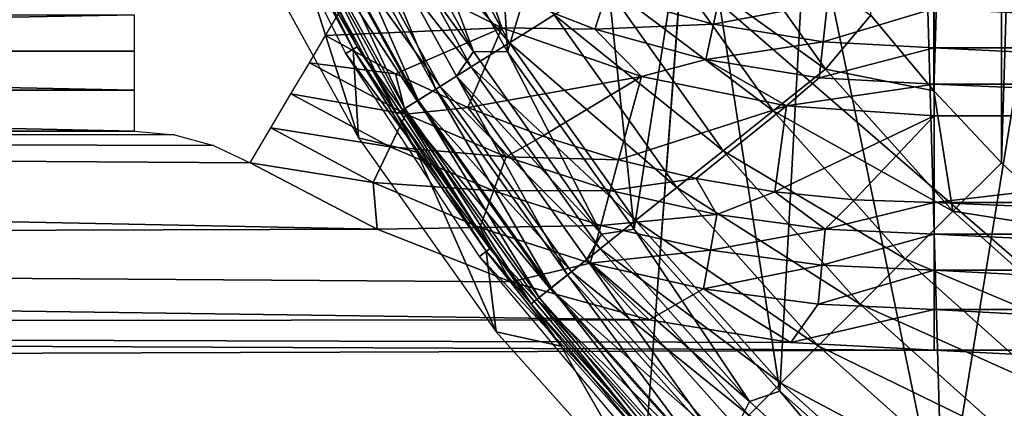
# Model space of a CAD drawing. Header units: millimetres. Extents: x -60 to 60, y -60 to 60.
# Tile 270 of 367: x 36.83 to 40.6, y -5.35 to -3.87. Entities that reach past the tile are written whole.
import ezdxf

# ---------------------------------------------------------------- set-up
doc = ezdxf.new("R2010")
doc.units = ezdxf.units.MM
doc.header["$LTSCALE"] = 81.481481
for name, color, linetype in [('103', 7, 'CONTINUOUS'), ('15', 7, 'CONTINUOUS'), ('16', 7, 'CONTINUOUS'), ('216', 7, 'CONTINUOUS'), ('249', 7, 'CONTINUOUS'), ('257', 7, 'CONTINUOUS'), ('275', 7, 'CONTINUOUS'), ('3', 7, 'CONTINUOUS'), ('323', 7, 'CONTINUOUS'), ('33', 7, 'CONTINUOUS'), ('39', 7, 'CONTINUOUS'), ('40', 7, 'CONTINUOUS'), ('41', 7, 'CONTINUOUS'), ('50', 7, 'CONTINUOUS'), ('87', 7, 'CONTINUOUS'), ('90', 7, 'CONTINUOUS')]:
    doc.layers.add(name, color=color, linetype=linetype)

msp = doc.modelspace()

# ---------------------------------------------------------------- linework, layer by layer
at = {"layer": '103', "color": 7, "linetype": 'Continuous', "true_color": 0xf5f5f5}
for points in [[(38.5668, -3.9882, 2.0123), (38.1585, -3.2382, 2.0123), (38.0861, -3.3296, 2.0485), (38.5668, -3.9882, 2.0123)], [(38.2917, -3.2614, 2), (38.1585, -3.2382, 2.0123), (38.5668, -3.9882, 2.0123), (38.2917, -3.2614, 2)], [(38.6975, -3.9896, 2), (38.2917, -3.2614, 2), (38.5668, -3.9882, 2.0123), (38.6975, -3.9896, 2)], [(38.4226, -4.1329, 2.1069), (38.0861, -3.3296, 2.0485), (38.0012, -3.3704, 2.1069), (38.4226, -4.1329, 2.1069)], [(38.5023, -4.0828, 2.0485), (38.0861, -3.3296, 2.0485), (38.4226, -4.1329, 2.1069), (38.5023, -4.0828, 2.0485)], [(38.5023, -4.0828, 2.0485), (38.5668, -3.9882, 2.0123), (38.0861, -3.3296, 2.0485), (38.5023, -4.0828, 2.0485)], [(38.3557, -4.1749, 2.1846), (38.0012, -3.3704, 2.1069), (37.93, -3.4047, 2.1846), (38.3557, -4.1749, 2.1846)], [(38.4226, -4.1329, 2.1069), (38.0012, -3.3704, 2.1069), (38.3557, -4.1749, 2.1846), (38.4226, -4.1329, 2.1069)], [(38.3049, -4.2068, 2.2779), (37.93, -3.4047, 2.1846), (37.876, -3.4307, 2.2779), (38.3049, -4.2068, 2.2779)], [(38.3557, -4.1749, 2.1846), (37.93, -3.4047, 2.1846), (38.3049, -4.2068, 2.2779), (38.3557, -4.1749, 2.1846)], [(38.2728, -4.227, 2.382), (37.876, -3.4307, 2.2779), (37.8418, -3.4472, 2.382), (38.2728, -4.227, 2.382)], [(37.8876, -3.572, 2.4913), (38.1073, -3.9795, 2.4913), (37.8418, -3.4472, 2.382), (37.8876, -3.572, 2.4913)], [(38.1073, -3.9795, 2.4913), (38.2728, -4.227, 2.382), (37.8418, -3.4472, 2.382), (38.1073, -3.9795, 2.4913)], [(38.3049, -4.2068, 2.2779), (37.876, -3.4307, 2.2779), (38.2728, -4.227, 2.382), (38.3049, -4.2068, 2.2779)], [(38.1073, -3.9795, 2.4913), (38.3503, -4.3736, 2.4913), (38.2728, -4.227, 2.382), (38.1073, -3.9795, 2.4913)], [(39.0569, -4.6874, 2.0123), (38.5668, -3.9882, 2.0123), (38.5023, -4.0828, 2.0485), (39.0569, -4.6874, 2.0123)], [(38.6975, -3.9896, 2), (38.5668, -3.9882, 2.0123), (39.0569, -4.6874, 2.0123), (38.6975, -3.9896, 2)], [(39.1821, -4.668, 2), (38.6975, -3.9896, 2), (39.0569, -4.6874, 2.0123), (39.1821, -4.668, 2)], [(38.9267, -4.8433, 2.1069), (38.5023, -4.0828, 2.0485), (38.4226, -4.1329, 2.1069), (38.9267, -4.8433, 2.1069)], [(39.0003, -4.7846, 2.0485), (38.5023, -4.0828, 2.0485), (38.9267, -4.8433, 2.1069), (39.0003, -4.7846, 2.0485)], [(39.0003, -4.7846, 2.0485), (39.0569, -4.6874, 2.0123), (38.5023, -4.0828, 2.0485), (39.0003, -4.7846, 2.0485)], [(38.8649, -4.8926, 2.1846), (38.4226, -4.1329, 2.1069), (38.3557, -4.1749, 2.1846), (38.8649, -4.8926, 2.1846)], [(38.9267, -4.8433, 2.1069), (38.4226, -4.1329, 2.1069), (38.8649, -4.8926, 2.1846), (38.9267, -4.8433, 2.1069)], [(38.818, -4.93, 2.2779), (38.3557, -4.1749, 2.1846), (38.3049, -4.2068, 2.2779), (38.818, -4.93, 2.2779)], [(38.8649, -4.8926, 2.1846), (38.3557, -4.1749, 2.1846), (38.818, -4.93, 2.2779), (38.8649, -4.8926, 2.1846)], [(38.7884, -4.9536, 2.382), (38.3049, -4.2068, 2.2779), (38.2728, -4.227, 2.382), (38.7884, -4.9536, 2.382)], [(38.818, -4.93, 2.2779), (38.3049, -4.2068, 2.2779), (38.7884, -4.9536, 2.382), (38.818, -4.93, 2.2779)], [(38.3503, -4.3736, 2.4913), (38.6159, -4.7528, 2.4913), (38.2728, -4.227, 2.382), (38.3503, -4.3736, 2.4913)], [(38.6159, -4.7528, 2.4913), (38.7884, -4.9536, 2.382), (38.2728, -4.227, 2.382), (38.6159, -4.7528, 2.4913)], [(39.1821, -4.668, 2), (39.0569, -4.6874, 2.0123), (39.6227, -5.3269, 2.0123), (39.1821, -4.668, 2)], [(39.7394, -5.2881, 2), (39.1821, -4.668, 2), (39.6227, -5.3269, 2.0123), (39.7394, -5.2881, 2)], [(39.6227, -5.3269, 2.0123), (39.0569, -4.6874, 2.0123), (39.0003, -4.7846, 2.0485), (39.6227, -5.3269, 2.0123)], [(38.6159, -4.7528, 2.4913), (38.903, -5.116, 2.4913), (38.7884, -4.9536, 2.382), (38.6159, -4.7528, 2.4913)], [(39.5071, -5.4929, 2.1069), (39.0003, -4.7846, 2.0485), (38.9267, -4.8433, 2.1069), (39.5071, -5.4929, 2.1069)], [(39.5737, -5.4263, 2.0485), (39.0003, -4.7846, 2.0485), (39.5071, -5.4929, 2.1069), (39.5737, -5.4263, 2.0485)], [(39.5737, -5.4263, 2.0485), (39.6227, -5.3269, 2.0123), (39.0003, -4.7846, 2.0485), (39.5737, -5.4263, 2.0485)], [(39.4513, -5.5487, 2.1846), (38.9267, -4.8433, 2.1069), (38.8649, -4.8926, 2.1846), (39.4513, -5.5487, 2.1846)], [(39.5071, -5.4929, 2.1069), (38.9267, -4.8433, 2.1069), (39.4513, -5.5487, 2.1846), (39.5071, -5.4929, 2.1069)], [(39.4089, -5.5911, 2.2779), (38.8649, -4.8926, 2.1846), (38.818, -4.93, 2.2779), (39.4089, -5.5911, 2.2779)], [(39.4513, -5.5487, 2.1846), (38.8649, -4.8926, 2.1846), (39.4089, -5.5911, 2.2779), (39.4513, -5.5487, 2.1846)], [(39.3821, -5.6179, 2.382), (38.818, -4.93, 2.2779), (38.7884, -4.9536, 2.382), (39.3821, -5.6179, 2.382)], [(39.4089, -5.5911, 2.2779), (38.818, -4.93, 2.2779), (39.3821, -5.6179, 2.382), (39.4089, -5.5911, 2.2779)], [(38.903, -5.116, 2.4913), (39.2108, -5.4618, 2.4913), (38.7884, -4.9536, 2.382), (38.903, -5.116, 2.4913)], [(39.2108, -5.4618, 2.4913), (39.3821, -5.6179, 2.382), (38.7884, -4.9536, 2.382), (39.2108, -5.4618, 2.4913)], [(39.7394, -5.2881, 2), (39.6227, -5.3269, 2.0123), (40.2569, -5.8987, 2.0123), (39.7394, -5.2881, 2)], [(40.3624, -5.8422, 2), (39.7394, -5.2881, 2), (40.2569, -5.8987, 2.0123), (40.3624, -5.8422, 2)], [(40.2569, -5.8987, 2.0123), (39.6227, -5.3269, 2.0123), (39.5737, -5.4263, 2.0485), (40.2569, -5.8987, 2.0123)]]:
    msp.add_3dface(points, dxfattribs=at)
at = {"layer": '15', "color": 7, "linetype": 'Continuous', "true_color": 0xf5f5f5}
for points in [[(38.1703, -3.6427, -3.5657), (38.6753, -3.898, -3.5657), (38.0014, -3.9278, -3.2343), (38.1703, -3.6427, -3.5657)], [(38.0014, -3.9278, -3.2343), (38.6753, -3.898, -3.5657), (38.269, -4.0745, -3.2343), (38.0014, -3.9278, -3.2343)], [(38.269, -4.0745, -3.2343), (38.6753, -3.898, -3.5657), (38.5459, -4.2031, -3.2343), (38.269, -4.0745, -3.2343)], [(38.6753, -3.898, -3.5657), (39.2099, -4.0837, -3.5657), (38.5459, -4.2031, -3.2343), (38.6753, -3.898, -3.5657)], [(38.5459, -4.2031, -3.2343), (39.2099, -4.0837, -3.5657), (38.8307, -4.3128, -3.2343), (38.5459, -4.2031, -3.2343)], [(38.8307, -4.3128, -3.2343), (39.2099, -4.0837, -3.5657), (39.1223, -4.4033, -3.2343), (38.8307, -4.3128, -3.2343)], [(39.2099, -4.0837, -3.5657), (39.7644, -4.1965, -3.5657), (39.1223, -4.4033, -3.2343), (39.2099, -4.0837, -3.5657)], [(39.1223, -4.4033, -3.2343), (39.7644, -4.1965, -3.5657), (39.4192, -4.4741, -3.2343), (39.1223, -4.4033, -3.2343)], [(39.4192, -4.4741, -3.2343), (39.7644, -4.1965, -3.5657), (39.7202, -4.5249, -3.2343), (39.4192, -4.4741, -3.2343)], [(39.7644, -4.1965, -3.5657), (40.3291, -4.2343, -3.5657), (39.7202, -4.5249, -3.2343), (39.7644, -4.1965, -3.5657)], [(39.7202, -4.5249, -3.2343), (40.3291, -4.2343, -3.5657), (40.024, -4.5555, -3.2343), (39.7202, -4.5249, -3.2343)], [(40.024, -4.5555, -3.2343), (40.3291, -4.2343, -3.5657), (40.3291, -4.5657, -3.2343), (40.024, -4.5555, -3.2343)]]:
    msp.add_3dface(points, dxfattribs=at)
at = {"layer": '16', "color": 7, "linetype": 'Continuous', "true_color": 0xf5f5f5}
for points in [[(40.3291, -4.2343, -3.5657), (43.1709, -4.2343, -3.5657), (40.3291, -4.5657, -3.2343), (40.3291, -4.2343, -3.5657)], [(43.1709, -4.2343, -3.5657), (43.1709, -4.5657, -3.2343), (40.3291, -4.5657, -3.2343), (43.1709, -4.2343, -3.5657)]]:
    msp.add_3dface(points, dxfattribs=at)
at = {"layer": '216', "color": 151, "linetype": 'Continuous', "true_color": 0x7dbfed}
for points in [[(37.7076, -3.1456, 16.8297), (38.1221, -3.9709, 16.8297), (37.6621, -3.1652, 13.9913), (37.7076, -3.1456, 16.8297)], [(37.6621, -3.1652, 13.9913), (38.1221, -3.9709, 16.8297), (38.0792, -3.9957, 13.9913), (37.6621, -3.1652, 13.9913)], [(38.1221, -3.9709, 16.8297), (38.6296, -4.7426, 16.8297), (38.0792, -3.9957, 13.9913), (38.1221, -3.9709, 16.8297)], [(38.0792, -3.9957, 13.9913), (38.6296, -4.7426, 16.8297), (38.5899, -4.7721, 13.9913), (38.0792, -3.9957, 13.9913)], [(38.6296, -4.7426, 16.8297), (39.2233, -5.45, 16.8297), (38.5899, -4.7721, 13.9913), (38.6296, -4.7426, 16.8297)], [(38.5899, -4.7721, 13.9913), (39.2233, -5.45, 16.8297), (39.1872, -5.484, 13.9913), (38.5899, -4.7721, 13.9913)]]:
    msp.add_3dface(points, dxfattribs=at)
at = {"layer": '249', "color": 151, "linetype": 'Continuous', "true_color": 0x7dbfed}
for points in [[(41.1856, -5.2555, 28.5), (41.4314, -2.7044, 28.5), (39.3622, -3.6768, 21.574), (41.1856, -5.2555, 28.5)], [(39.1759, -6.1635, 22.0071), (41.1856, -5.2555, 28.5), (39.3622, -3.6768, 21.574), (39.1759, -6.1635, 22.0071)], [(40.7829, -7.7864, 28.5), (41.1856, -5.2555, 28.5), (39.1759, -6.1635, 22.0071), (40.7829, -7.7864, 28.5)]]:
    msp.add_3dface(points, dxfattribs=at)
at = {"layer": '257', "color": 151, "linetype": 'Continuous', "true_color": 0x7dbfed}
for points in [[(40.5862, -4.4139, 18.5), (40.8608, 4.6724, 18.5), (40.8608, -4.6724, 18.5), (40.5862, -4.4139, 18.5)], [(40.5862, 4.4139, 18.5), (40.8608, 4.6724, 18.5), (40.5862, -4.4139, 18.5), (40.5862, 4.4139, 18.5)], [(40.3278, -4.1394, 18.5), (40.5862, 4.4139, 18.5), (40.5862, -4.4139, 18.5), (40.3278, -4.1394, 18.5)], [(40.3278, 4.1394, 18.5), (40.5862, 4.4139, 18.5), (40.3278, -4.1394, 18.5), (40.3278, 4.1394, 18.5)], [(40.0864, -3.8497, 18.5), (40.3278, 4.1394, 18.5), (40.3278, -4.1394, 18.5), (40.0864, -3.8497, 18.5)]]:
    msp.add_3dface(points, dxfattribs=at)
at = {"layer": '275', "color": 151, "linetype": 'Continuous', "true_color": 0x7dbfed}
for points in [[(38.1221, -3.9709, 16.8297), (37.7076, -3.1456, 16.8297), (37.8669, -3.4351, 17.0902), (38.1221, -3.9709, 16.8297)], [(38.7051, -3.9554, 18.0118), (38.1457, -3.3009, 17.8125), (38.3018, -3.2257, 18.0118), (38.7051, -3.9554, 18.0118)], [(38.7051, -3.9554, 18.0118), (38.3018, -3.2257, 18.0118), (38.8762, -3.8479, 18.1818), (38.7051, -3.9554, 18.0118)], [(38.5584, -4.0475, 17.8125), (38.0193, -3.3618, 17.5888), (38.1457, -3.3009, 17.8125), (38.5584, -4.0475, 17.8125)], [(38.5584, -4.0475, 17.8125), (38.1457, -3.3009, 17.8125), (38.7051, -3.9554, 18.0118), (38.5584, -4.0475, 17.8125)], [(38.4395, -4.1222, 17.5888), (37.9256, -3.4069, 17.3461), (38.0193, -3.3618, 17.5888), (38.4395, -4.1222, 17.5888)], [(38.4395, -4.1222, 17.5888), (38.0193, -3.3618, 17.5888), (38.5584, -4.0475, 17.8125), (38.4395, -4.1222, 17.5888)], [(38.3515, -4.1775, 17.3461), (37.8669, -3.4351, 17.0902), (37.9256, -3.4069, 17.3461), (38.3515, -4.1775, 17.3461)], [(38.3515, -4.1775, 17.3461), (37.9256, -3.4069, 17.3461), (38.4395, -4.1222, 17.5888), (38.3515, -4.1775, 17.3461)], [(38.2963, -4.2122, 17.0902), (37.8669, -3.4351, 17.0902), (38.3515, -4.1775, 17.3461), (38.2963, -4.2122, 17.0902)], [(38.2963, -4.2122, 17.0902), (38.1221, -3.9709, 16.8297), (37.8669, -3.4351, 17.0902), (38.2963, -4.2122, 17.0902)], [(39.9141, -4.0559, 18.4795), (39.2744, -3.5976, 18.4185), (39.4919, -3.4609, 18.4795), (39.9141, -4.0559, 18.4795)], [(40.0864, -3.8497, 18.5), (39.9141, -4.0559, 18.4795), (39.4919, -3.4609, 18.4795), (40.0864, -3.8497, 18.5)], [(39.7132, -4.2161, 18.4185), (39.0675, -3.7277, 18.3185), (39.2744, -3.5976, 18.4185), (39.7132, -4.2161, 18.4185)], [(39.7132, -4.2161, 18.4185), (39.2744, -3.5976, 18.4185), (39.9141, -4.0559, 18.4795), (39.7132, -4.2161, 18.4185)], [(39.5221, -4.3685, 18.3185), (38.8762, -3.8479, 18.1818), (39.0675, -3.7277, 18.3185), (39.5221, -4.3685, 18.3185)], [(39.5221, -4.3685, 18.3185), (39.0675, -3.7277, 18.3185), (39.7132, -4.2161, 18.4185), (39.5221, -4.3685, 18.3185)], [(39.3455, -4.5093, 18.1818), (38.7051, -3.9554, 18.0118), (38.8762, -3.8479, 18.1818), (39.3455, -4.5093, 18.1818)], [(39.3455, -4.5093, 18.1818), (38.8762, -3.8479, 18.1818), (39.5221, -4.3685, 18.3185), (39.3455, -4.5093, 18.1818)], [(40.0864, -3.8497, 18.5), (40.3278, -4.1394, 18.5), (39.9141, -4.0559, 18.4795), (40.0864, -3.8497, 18.5)], [(38.6296, -4.7426, 16.8297), (38.1221, -3.9709, 16.8297), (38.2963, -4.2122, 17.0902), (38.6296, -4.7426, 16.8297)], [(39.1875, -4.6353, 18.0118), (38.5584, -4.0475, 17.8125), (38.7051, -3.9554, 18.0118), (39.1875, -4.6353, 18.0118)], [(39.1875, -4.6353, 18.0118), (38.7051, -3.9554, 18.0118), (39.3455, -4.5093, 18.1818), (39.1875, -4.6353, 18.0118)], [(39.052, -4.7433, 17.8125), (38.4395, -4.1222, 17.5888), (38.5584, -4.0475, 17.8125), (39.052, -4.7433, 17.8125)], [(39.052, -4.7433, 17.8125), (38.5584, -4.0475, 17.8125), (39.1875, -4.6353, 18.0118), (39.052, -4.7433, 17.8125)], [(40.4002, -4.5998, 18.4795), (39.7132, -4.2161, 18.4185), (39.9141, -4.0559, 18.4795), (40.4002, -4.5998, 18.4795)], [(40.3278, -4.1394, 18.5), (40.4002, -4.5998, 18.4795), (39.9141, -4.0559, 18.4795), (40.3278, -4.1394, 18.5)], [(38.9423, -4.8308, 17.5888), (38.3515, -4.1775, 17.3461), (38.4395, -4.1222, 17.5888), (38.9423, -4.8308, 17.5888)], [(38.9423, -4.8308, 17.5888), (38.4395, -4.1222, 17.5888), (39.052, -4.7433, 17.8125), (38.9423, -4.8308, 17.5888)], [(40.3278, -4.1394, 18.5), (40.5862, -4.4139, 18.5), (40.4002, -4.5998, 18.4795), (40.3278, -4.1394, 18.5)], [(38.861, -4.8957, 17.3461), (38.2963, -4.2122, 17.0902), (38.3515, -4.1775, 17.3461), (38.861, -4.8957, 17.3461)], [(38.861, -4.8957, 17.3461), (38.3515, -4.1775, 17.3461), (38.9423, -4.8308, 17.5888), (38.861, -4.8957, 17.3461)], [(38.8101, -4.9363, 17.0902), (38.2963, -4.2122, 17.0902), (38.861, -4.8957, 17.3461), (38.8101, -4.9363, 17.0902)], [(38.8101, -4.9363, 17.0902), (38.6296, -4.7426, 16.8297), (38.2963, -4.2122, 17.0902), (38.8101, -4.9363, 17.0902)], [(40.2185, -4.7815, 18.4185), (39.5221, -4.3685, 18.3185), (39.7132, -4.2161, 18.4185), (40.2185, -4.7815, 18.4185)], [(40.2185, -4.7815, 18.4185), (39.7132, -4.2161, 18.4185), (40.4002, -4.5998, 18.4795), (40.2185, -4.7815, 18.4185)], [(40.0457, -4.9543, 18.3185), (39.3455, -4.5093, 18.1818), (39.5221, -4.3685, 18.3185), (40.0457, -4.9543, 18.3185)], [(40.0457, -4.9543, 18.3185), (39.5221, -4.3685, 18.3185), (40.2185, -4.7815, 18.4185), (40.0457, -4.9543, 18.3185)], [(40.5862, -4.4139, 18.5), (40.8608, -4.6724, 18.5), (40.4002, -4.5998, 18.4795), (40.5862, -4.4139, 18.5)], [(39.8859, -5.1141, 18.1818), (39.1875, -4.6353, 18.0118), (39.3455, -4.5093, 18.1818), (39.8859, -5.1141, 18.1818)], [(39.8859, -5.1141, 18.1818), (39.3455, -4.5093, 18.1818), (40.0457, -4.9543, 18.3185), (39.8859, -5.1141, 18.1818)], [(40.9441, -5.0859, 18.4795), (40.2185, -4.7815, 18.4185), (40.4002, -4.5998, 18.4795), (40.9441, -5.0859, 18.4795)], [(40.8608, -4.6724, 18.5), (40.9441, -5.0859, 18.4795), (40.4002, -4.5998, 18.4795), (40.8608, -4.6724, 18.5)], [(39.7431, -5.2569, 18.0118), (39.052, -4.7433, 17.8125), (39.1875, -4.6353, 18.0118), (39.7431, -5.2569, 18.0118)], [(39.7431, -5.2569, 18.0118), (39.1875, -4.6353, 18.0118), (39.8859, -5.1141, 18.1818), (39.7431, -5.2569, 18.0118)], [(39.2233, -5.45, 16.8297), (38.6296, -4.7426, 16.8297), (38.8101, -4.9363, 17.0902), (39.2233, -5.45, 16.8297)], [(39.6205, -5.3795, 17.8125), (38.9423, -4.8308, 17.5888), (39.052, -4.7433, 17.8125), (39.6205, -5.3795, 17.8125)], [(39.6205, -5.3795, 17.8125), (39.052, -4.7433, 17.8125), (39.7431, -5.2569, 18.0118), (39.6205, -5.3795, 17.8125)], [(40.7839, -5.2868, 18.4185), (40.0457, -4.9543, 18.3185), (40.2185, -4.7815, 18.4185), (40.7839, -5.2868, 18.4185)], [(40.7839, -5.2868, 18.4185), (40.2185, -4.7815, 18.4185), (40.9441, -5.0859, 18.4795), (40.7839, -5.2868, 18.4185)], [(39.5213, -5.4787, 17.5888), (38.861, -4.8957, 17.3461), (38.9423, -4.8308, 17.5888), (39.5213, -5.4787, 17.5888)], [(39.5213, -5.4787, 17.5888), (38.9423, -4.8308, 17.5888), (39.6205, -5.3795, 17.8125), (39.5213, -5.4787, 17.5888)], [(39.4478, -5.5522, 17.3461), (38.8101, -4.9363, 17.0902), (38.861, -4.8957, 17.3461), (39.4478, -5.5522, 17.3461)], [(39.4478, -5.5522, 17.3461), (38.861, -4.8957, 17.3461), (39.5213, -5.4787, 17.5888), (39.4478, -5.5522, 17.3461)], [(39.4017, -5.5983, 17.0902), (38.8101, -4.9363, 17.0902), (39.4478, -5.5522, 17.3461), (39.4017, -5.5983, 17.0902)], [(39.4017, -5.5983, 17.0902), (39.2233, -5.45, 16.8297), (38.8101, -4.9363, 17.0902), (39.4017, -5.5983, 17.0902)], [(40.6315, -5.4779, 18.3185), (39.8859, -5.1141, 18.1818), (40.0457, -4.9543, 18.3185), (40.6315, -5.4779, 18.3185)], [(40.6315, -5.4779, 18.3185), (40.0457, -4.9543, 18.3185), (40.7839, -5.2868, 18.4185), (40.6315, -5.4779, 18.3185)], [(40.4907, -5.6545, 18.1818), (39.7431, -5.2569, 18.0118), (39.8859, -5.1141, 18.1818), (40.4907, -5.6545, 18.1818)], [(40.4907, -5.6545, 18.1818), (39.8859, -5.1141, 18.1818), (40.6315, -5.4779, 18.3185), (40.4907, -5.6545, 18.1818)], [(40.3647, -5.8125, 18.0118), (39.6205, -5.3795, 17.8125), (39.7431, -5.2569, 18.0118), (40.3647, -5.8125, 18.0118)], [(40.3647, -5.8125, 18.0118), (39.7431, -5.2569, 18.0118), (40.4907, -5.6545, 18.1818), (40.3647, -5.8125, 18.0118)]]:
    msp.add_3dface(points, dxfattribs=at)
at = {"layer": '3', "color": 7, "linetype": 'Continuous', "true_color": 0xf5f5f5}
for points in [[(19.7635, -4.297, -3), (38.1992, -4.6685, -3), (18.5688, -4.7293, -3), (19.7635, -4.297, -3)], [(30, -4.293, -3), (37.4242, -4.3068, -3), (19.7635, -4.297, -3), (30, -4.293, -3)], [(37.713, -4.4144, -3), (38.1992, -4.6685, -3), (19.7635, -4.297, -3), (37.713, -4.4144, -3)], [(37.5734, -4.3477, -3), (37.713, -4.4144, -3), (19.7635, -4.297, -3), (37.5734, -4.3477, -3)], [(37.4242, -4.3068, -3), (37.5734, -4.3477, -3), (19.7635, -4.297, -3), (37.4242, -4.3068, -3)], [(37.2701, -4.293, -3), (37.4242, -4.3068, -3), (30, -4.293, -3), (37.2701, -4.293, -3)], [(38.1992, -4.6685, -3), (38.71, -4.8693, -3), (18.5688, -4.7293, -3), (38.1992, -4.6685, -3)], [(18.5688, -4.7293, -3), (39.2394, -5.0143, -3), (17.3358, -5.0356, -3), (18.5688, -4.7293, -3)], [(38.71, -4.8693, -3), (39.2394, -5.0143, -3), (18.5688, -4.7293, -3), (38.71, -4.8693, -3)], [(17.3358, -5.0356, -3), (40.3291, -5.1314, -3), (16.0777, -5.2127, -3), (17.3358, -5.0356, -3)], [(39.2394, -5.0143, -3), (39.7812, -5.102, -3), (17.3358, -5.0356, -3), (39.2394, -5.0143, -3)], [(39.7812, -5.102, -3), (40.3291, -5.1314, -3), (17.3358, -5.0356, -3), (39.7812, -5.102, -3)], [(55.0547, -5.8849, -3), (-55.0547, -5.8849, -3), (-43.1709, -5.1314, -3), (55.0547, -5.8849, -3)], [(55.0547, -5.8849, -3), (-43.1709, -5.1314, -3), (14.808, -5.2587, -3), (55.0547, -5.8849, -3)], [(40.3291, -5.1314, -3), (55.0547, -5.8849, -3), (16.0777, -5.2127, -3), (40.3291, -5.1314, -3)], [(55.0547, -5.8849, -3), (40.3291, -5.1314, -3), (43.1709, -5.1314, -3), (55.0547, -5.8849, -3)], [(16.0777, -5.2127, -3), (55.0547, -5.8849, -3), (14.808, -5.2587, -3), (16.0777, -5.2127, -3)]]:
    msp.add_3dface(points, dxfattribs=at)
at = {"layer": '323', "color": 151, "linetype": 'Continuous', "true_color": 0x7dbfed}
for points in [[(39.3622, -3.6768, 21.574), (-39.3622, -3.6768, 21.574), (-39.1759, -6.1635, 22.0071), (39.3622, -3.6768, 21.574)], [(39.1759, -6.1635, 22.0071), (39.3622, -3.6768, 21.574), (-39.1759, -6.1635, 22.0071), (39.1759, -6.1635, 22.0071)]]:
    msp.add_3dface(points, dxfattribs=at)
at = {"layer": '33', "color": 7, "linetype": 'Continuous', "true_color": 0xf5f5f5}
for points in [[(40.3291, -4.5657, -3.2343), (43.1709, -4.6867, -3.135), (40.3291, -4.6867, -3.135), (40.3291, -4.5657, -3.2343)], [(40.3291, -4.5657, -3.2343), (43.1709, -4.5657, -3.2343), (43.1709, -4.6867, -3.135), (40.3291, -4.5657, -3.2343)], [(40.3291, -4.6867, -3.135), (43.1709, -4.8251, -3.061), (40.3291, -4.8251, -3.061), (40.3291, -4.6867, -3.135)], [(43.1709, -4.6867, -3.135), (43.1709, -4.8251, -3.061), (40.3291, -4.6867, -3.135), (43.1709, -4.6867, -3.135)], [(40.3291, -4.8251, -3.061), (43.1709, -4.9753, -3.0154), (40.3291, -4.9753, -3.0154), (40.3291, -4.8251, -3.061)], [(43.1709, -4.8251, -3.061), (43.1709, -4.9753, -3.0154), (40.3291, -4.8251, -3.061), (43.1709, -4.8251, -3.061)], [(43.1709, -4.9753, -3.0154), (43.1709, -5.1314, -3), (40.3291, -4.9753, -3.0154), (43.1709, -4.9753, -3.0154)], [(43.1709, -5.1314, -3), (40.3291, -5.1314, -3), (40.3291, -4.9753, -3.0154), (43.1709, -5.1314, -3)]]:
    msp.add_3dface(points, dxfattribs=at)
at = {"layer": '39', "color": 7, "linetype": 'Continuous', "true_color": 0xf5f5f5}
for points in [[(30, -3.9868, -3.061), (30, -3.8483, -3.135), (37.2701, -3.8486, -3.1348), (30, -3.9868, -3.061)], [(37.2701, -3.9869, -3.0609), (30, -3.9868, -3.061), (37.2701, -3.8486, -3.1348), (37.2701, -3.9869, -3.0609)], [(30, -4.137, -3.0154), (30, -3.9868, -3.061), (37.2701, -4.137, -3.0154), (30, -4.137, -3.0154)], [(37.2701, -4.137, -3.0154), (30, -3.9868, -3.061), (37.2701, -3.9869, -3.0609), (37.2701, -4.137, -3.0154)], [(37.2701, -4.293, -3), (30, -4.293, -3), (30, -4.137, -3.0154), (37.2701, -4.293, -3)], [(37.2701, -4.293, -3), (30, -4.137, -3.0154), (37.2701, -4.137, -3.0154), (37.2701, -4.293, -3)]]:
    msp.add_3dface(points, dxfattribs=at)
at = {"layer": '40', "color": 7, "linetype": 'Continuous', "true_color": 0xf5f5f5}
for points in [[(38.0014, -3.9278, -3.2343), (38.269, -4.0745, -3.2343), (37.9397, -4.0318, -3.135), (38.0014, -3.9278, -3.2343)], [(38.3082, -4.2286, -3.135), (37.8691, -4.1509, -3.061), (37.9397, -4.0318, -3.135), (38.3082, -4.2286, -3.135)], [(38.269, -4.0745, -3.2343), (38.3082, -4.2286, -3.135), (37.9397, -4.0318, -3.135), (38.269, -4.0745, -3.2343)], [(38.269, -4.0745, -3.2343), (38.5459, -4.2031, -3.2343), (38.3082, -4.2286, -3.135), (38.269, -4.0745, -3.2343)], [(38.2485, -4.3535, -3.061), (37.7925, -4.2801, -3.0154), (37.8691, -4.1509, -3.061), (38.2485, -4.3535, -3.061)], [(38.2485, -4.3535, -3.061), (37.8691, -4.1509, -3.061), (38.3082, -4.2286, -3.135), (38.2485, -4.3535, -3.061)], [(38.5459, -4.2031, -3.2343), (38.6928, -4.3917, -3.135), (38.3082, -4.2286, -3.135), (38.5459, -4.2031, -3.2343)], [(38.5459, -4.2031, -3.2343), (38.8307, -4.3128, -3.2343), (38.6928, -4.3917, -3.135), (38.5459, -4.2031, -3.2343)], [(38.6928, -4.3917, -3.135), (38.2485, -4.3535, -3.061), (38.3082, -4.2286, -3.135), (38.6928, -4.3917, -3.135)], [(38.1837, -4.489, -3.0154), (37.713, -4.4144, -3), (37.7925, -4.2801, -3.0154), (38.1837, -4.489, -3.0154)], [(38.1837, -4.489, -3.0154), (37.7925, -4.2801, -3.0154), (38.2485, -4.3535, -3.061), (38.1837, -4.489, -3.0154)], [(38.8307, -4.3128, -3.2343), (39.1223, -4.4033, -3.2343), (38.6928, -4.3917, -3.135), (38.8307, -4.3128, -3.2343)], [(38.6444, -4.5214, -3.061), (38.1837, -4.489, -3.0154), (38.2485, -4.3535, -3.061), (38.6444, -4.5214, -3.061)], [(38.6444, -4.5214, -3.061), (38.2485, -4.3535, -3.061), (38.6928, -4.3917, -3.135), (38.6444, -4.5214, -3.061)], [(39.0903, -4.52, -3.135), (38.6444, -4.5214, -3.061), (38.6928, -4.3917, -3.135), (39.0903, -4.52, -3.135)], [(39.1223, -4.4033, -3.2343), (39.0903, -4.52, -3.135), (38.6928, -4.3917, -3.135), (39.1223, -4.4033, -3.2343)], [(39.1223, -4.4033, -3.2343), (39.4192, -4.4741, -3.2343), (39.0903, -4.52, -3.135), (39.1223, -4.4033, -3.2343)], [(38.1992, -4.6685, -3), (37.713, -4.4144, -3), (38.1837, -4.489, -3.0154), (38.1992, -4.6685, -3)], [(39.4192, -4.4741, -3.2343), (39.4977, -4.6123, -3.135), (39.0903, -4.52, -3.135), (39.4192, -4.4741, -3.2343)], [(39.4192, -4.4741, -3.2343), (39.7202, -4.5249, -3.2343), (39.4977, -4.6123, -3.135), (39.4192, -4.4741, -3.2343)], [(38.592, -4.6622, -3.0154), (38.1992, -4.6685, -3), (38.1837, -4.489, -3.0154), (38.592, -4.6622, -3.0154)], [(38.592, -4.6622, -3.0154), (38.1837, -4.489, -3.0154), (38.6444, -4.5214, -3.061), (38.592, -4.6622, -3.0154)], [(39.0537, -4.6535, -3.061), (38.592, -4.6622, -3.0154), (38.6444, -4.5214, -3.061), (39.0537, -4.6535, -3.061)], [(39.0537, -4.6535, -3.061), (38.6444, -4.5214, -3.061), (39.0903, -4.52, -3.135), (39.0537, -4.6535, -3.061)], [(39.4977, -4.6123, -3.135), (39.0537, -4.6535, -3.061), (39.0903, -4.52, -3.135), (39.4977, -4.6123, -3.135)], [(39.7202, -4.5249, -3.2343), (39.9117, -4.668, -3.135), (39.4977, -4.6123, -3.135), (39.7202, -4.5249, -3.2343)], [(39.7202, -4.5249, -3.2343), (40.024, -4.5555, -3.2343), (39.9117, -4.668, -3.135), (39.7202, -4.5249, -3.2343)], [(40.024, -4.5555, -3.2343), (40.3291, -4.5657, -3.2343), (39.9117, -4.668, -3.135), (40.024, -4.5555, -3.2343)], [(40.3291, -4.5657, -3.2343), (40.3291, -4.6867, -3.135), (39.9117, -4.668, -3.135), (40.3291, -4.5657, -3.2343)], [(39.4732, -4.7486, -3.061), (39.0537, -4.6535, -3.061), (39.4977, -4.6123, -3.135), (39.4732, -4.7486, -3.061)], [(39.9117, -4.668, -3.135), (39.4732, -4.7486, -3.061), (39.4977, -4.6123, -3.135), (39.9117, -4.668, -3.135)], [(38.71, -4.8693, -3), (38.1992, -4.6685, -3), (38.592, -4.6622, -3.0154), (38.71, -4.8693, -3)], [(39.014, -4.7984, -3.0154), (38.592, -4.6622, -3.0154), (39.0537, -4.6535, -3.061), (39.014, -4.7984, -3.0154)], [(39.014, -4.7984, -3.0154), (38.71, -4.8693, -3), (38.592, -4.6622, -3.0154), (39.014, -4.7984, -3.0154)], [(39.4732, -4.7486, -3.061), (39.014, -4.7984, -3.0154), (39.0537, -4.6535, -3.061), (39.4732, -4.7486, -3.061)], [(39.8994, -4.8059, -3.061), (39.4732, -4.7486, -3.061), (39.9117, -4.668, -3.135), (39.8994, -4.8059, -3.061)], [(40.3291, -4.6867, -3.135), (39.8994, -4.8059, -3.061), (39.9117, -4.668, -3.135), (40.3291, -4.6867, -3.135)], [(40.3291, -4.6867, -3.135), (40.3291, -4.8251, -3.061), (39.8994, -4.8059, -3.061), (40.3291, -4.6867, -3.135)], [(39.4465, -4.8964, -3.0154), (39.014, -4.7984, -3.0154), (39.4732, -4.7486, -3.061), (39.4465, -4.8964, -3.0154)], [(39.8994, -4.8059, -3.061), (39.4465, -4.8964, -3.0154), (39.4732, -4.7486, -3.061), (39.8994, -4.8059, -3.061)], [(39.2394, -5.0143, -3), (38.71, -4.8693, -3), (39.014, -4.7984, -3.0154), (39.2394, -5.0143, -3)], [(39.4465, -4.8964, -3.0154), (39.2394, -5.0143, -3), (39.014, -4.7984, -3.0154), (39.4465, -4.8964, -3.0154)], [(39.886, -4.9555, -3.0154), (39.4465, -4.8964, -3.0154), (39.8994, -4.8059, -3.061), (39.886, -4.9555, -3.0154)], [(40.3291, -4.8251, -3.061), (39.886, -4.9555, -3.0154), (39.8994, -4.8059, -3.061), (40.3291, -4.8251, -3.061)], [(40.3291, -4.8251, -3.061), (40.3291, -4.9753, -3.0154), (39.886, -4.9555, -3.0154), (40.3291, -4.8251, -3.061)], [(39.7812, -5.102, -3), (39.2394, -5.0143, -3), (39.4465, -4.8964, -3.0154), (39.7812, -5.102, -3)], [(39.886, -4.9555, -3.0154), (39.7812, -5.102, -3), (39.4465, -4.8964, -3.0154), (39.886, -4.9555, -3.0154)], [(40.3291, -4.9753, -3.0154), (39.7812, -5.102, -3), (39.886, -4.9555, -3.0154), (40.3291, -4.9753, -3.0154)], [(40.3291, -5.1314, -3), (39.7812, -5.102, -3), (40.3291, -4.9753, -3.0154), (40.3291, -5.1314, -3)]]:
    msp.add_3dface(points, dxfattribs=at)
at = {"layer": '41', "color": 7, "linetype": 'Continuous', "true_color": 0xf5f5f5}
for points in [[(43.1709, -3.9749, -3.739), (40.3291, -3.8247, -3.7846), (43.1709, -3.8247, -3.7846), (43.1709, -3.9749, -3.739)], [(40.3291, -3.9749, -3.739), (40.3291, -3.8247, -3.7846), (43.1709, -3.9749, -3.739), (40.3291, -3.9749, -3.739)], [(40.3291, -4.1133, -3.665), (40.3291, -3.9749, -3.739), (43.1709, -4.1133, -3.665), (40.3291, -4.1133, -3.665)], [(43.1709, -4.1133, -3.665), (40.3291, -3.9749, -3.739), (43.1709, -3.9749, -3.739), (43.1709, -4.1133, -3.665)], [(43.1709, -4.2343, -3.5657), (40.3291, -4.2343, -3.5657), (40.3291, -4.1133, -3.665), (43.1709, -4.2343, -3.5657)], [(43.1709, -4.2343, -3.5657), (40.3291, -4.1133, -3.665), (43.1709, -4.1133, -3.665), (43.1709, -4.2343, -3.5657)]]:
    msp.add_3dface(points, dxfattribs=at)
at = {"layer": '50', "color": 7, "linetype": 'Continuous', "true_color": 0xf5f5f5}
for points in [[(38.6753, -3.898, -3.5657), (38.1703, -3.6427, -3.5657), (38.6219, -3.7423, -3.665), (38.6753, -3.898, -3.5657)], [(38.6219, -3.7423, -3.665), (39.0749, -3.7719, -3.739), (39.0313, -3.9033, -3.665), (38.6219, -3.7423, -3.665)], [(38.6753, -3.898, -3.5657), (38.6219, -3.7423, -3.665), (39.0313, -3.9033, -3.665), (38.6753, -3.898, -3.5657)], [(39.0749, -3.7719, -3.739), (39.5168, -3.7375, -3.7846), (39.4849, -3.8843, -3.739), (39.0749, -3.7719, -3.739)], [(39.5168, -3.7375, -3.7846), (39.9206, -3.8028, -3.7846), (39.4849, -3.8843, -3.739), (39.5168, -3.7375, -3.7846)], [(39.0749, -3.7719, -3.739), (39.4849, -3.8843, -3.739), (39.0313, -3.9033, -3.665), (39.0749, -3.7719, -3.739)], [(39.4849, -3.8843, -3.739), (39.9206, -3.8028, -3.7846), (39.9046, -3.9522, -3.739), (39.4849, -3.8843, -3.739)], [(39.9206, -3.8028, -3.7846), (40.3291, -3.8247, -3.7846), (39.9046, -3.9522, -3.739), (39.9206, -3.8028, -3.7846)], [(40.3291, -3.8247, -3.7846), (40.3291, -3.9749, -3.739), (39.9046, -3.9522, -3.739), (40.3291, -3.8247, -3.7846)], [(39.2099, -4.0837, -3.5657), (38.6753, -3.898, -3.5657), (39.0313, -3.9033, -3.665), (39.2099, -4.0837, -3.5657)], [(39.0313, -3.9033, -3.665), (39.4849, -3.8843, -3.739), (39.4555, -4.0195, -3.665), (39.0313, -3.9033, -3.665)], [(39.2099, -4.0837, -3.5657), (39.0313, -3.9033, -3.665), (39.4555, -4.0195, -3.665), (39.2099, -4.0837, -3.5657)], [(39.4849, -3.8843, -3.739), (39.9046, -3.9522, -3.739), (39.4555, -4.0195, -3.665), (39.4849, -3.8843, -3.739)], [(39.4555, -4.0195, -3.665), (39.9046, -3.9522, -3.739), (39.8898, -4.0898, -3.665), (39.4555, -4.0195, -3.665)], [(39.9046, -3.9522, -3.739), (40.3291, -3.9749, -3.739), (39.8898, -4.0898, -3.665), (39.9046, -3.9522, -3.739)], [(40.3291, -3.9749, -3.739), (40.3291, -4.1133, -3.665), (39.8898, -4.0898, -3.665), (40.3291, -3.9749, -3.739)], [(39.7644, -4.1965, -3.5657), (39.2099, -4.0837, -3.5657), (39.4555, -4.0195, -3.665), (39.7644, -4.1965, -3.5657)], [(39.7644, -4.1965, -3.5657), (39.4555, -4.0195, -3.665), (39.8898, -4.0898, -3.665), (39.7644, -4.1965, -3.5657)], [(40.3291, -4.1133, -3.665), (39.7644, -4.1965, -3.5657), (39.8898, -4.0898, -3.665), (40.3291, -4.1133, -3.665)], [(40.3291, -4.2343, -3.5657), (39.7644, -4.1965, -3.5657), (40.3291, -4.1133, -3.665), (40.3291, -4.2343, -3.5657)]]:
    msp.add_3dface(points, dxfattribs=at)
at = {"layer": '87', "color": 7, "linetype": 'Continuous', "true_color": 0xf5f5f5}
for points in [[(38.2917, -3.2614, 2), (38.6975, -3.9896, 2), (38.6248, -2.7267, 2), (38.2917, -3.2614, 2)], [(38.6248, -2.7267, 2), (38.6975, -3.9896, 2), (39.0034, -2.9835, 2), (38.6248, -2.7267, 2)], [(38.6975, -3.9896, 2), (39.1821, -4.668, 2), (39.0034, -2.9835, 2), (38.6975, -3.9896, 2)], [(39.0034, -2.9835, 2), (39.1821, -4.668, 2), (39.4126, -3.1879, 2), (39.0034, -2.9835, 2)], [(39.1821, -4.668, 2), (39.7394, -5.2881, 2), (39.4126, -3.1879, 2), (39.1821, -4.668, 2)], [(39.4126, -3.1879, 2), (39.7394, -5.2881, 2), (39.8452, -3.3366, 2), (39.4126, -3.1879, 2)], [(39.7394, -5.2881, 2), (40.3624, -5.8422, 2), (39.8452, -3.3366, 2), (39.7394, -5.2881, 2)], [(39.8452, -3.3366, 2), (40.3624, -5.8422, 2), (40.2937, -3.4269, 2), (39.8452, -3.3366, 2)], [(40.2937, -3.4269, 2), (40.3624, -5.8422, 2), (40.75, -3.4571, 2), (40.2937, -3.4269, 2)], [(40.3624, -5.8422, 2), (41.0434, -6.3232, 2), (40.75, -3.4571, 2), (40.3624, -5.8422, 2)]]:
    msp.add_3dface(points, dxfattribs=at)
at = {"layer": '90', "color": 7, "linetype": 'Continuous', "true_color": 0xf5f5f5}
for points in [[(37.6874, -3.5216, 11.5087), (38.1276, -4.3182, 11.5087), (37.8876, -3.572, 2.4913), (37.6874, -3.5216, 11.5087)], [(37.8876, -3.572, 2.4913), (38.1276, -4.3182, 11.5087), (38.1073, -3.9795, 2.4913), (37.8876, -3.572, 2.4913)], [(38.1073, -3.9795, 2.4913), (38.1276, -4.3182, 11.5087), (38.3503, -4.3736, 2.4913), (38.1073, -3.9795, 2.4913)], [(38.1276, -4.3182, 11.5087), (38.6543, -5.0605, 11.5087), (38.3503, -4.3736, 2.4913), (38.1276, -4.3182, 11.5087)], [(38.3503, -4.3736, 2.4913), (38.6543, -5.0605, 11.5087), (38.6159, -4.7528, 2.4913), (38.3503, -4.3736, 2.4913)], [(38.6159, -4.7528, 2.4913), (38.6543, -5.0605, 11.5087), (38.903, -5.116, 2.4913), (38.6159, -4.7528, 2.4913)], [(38.6543, -5.0605, 11.5087), (39.2608, -5.7392, 11.5087), (38.903, -5.116, 2.4913), (38.6543, -5.0605, 11.5087)], [(38.903, -5.116, 2.4913), (39.2608, -5.7392, 11.5087), (39.2108, -5.4618, 2.4913), (38.903, -5.116, 2.4913)]]:
    msp.add_3dface(points, dxfattribs=at)

doc.saveas('drawing.dxf')
